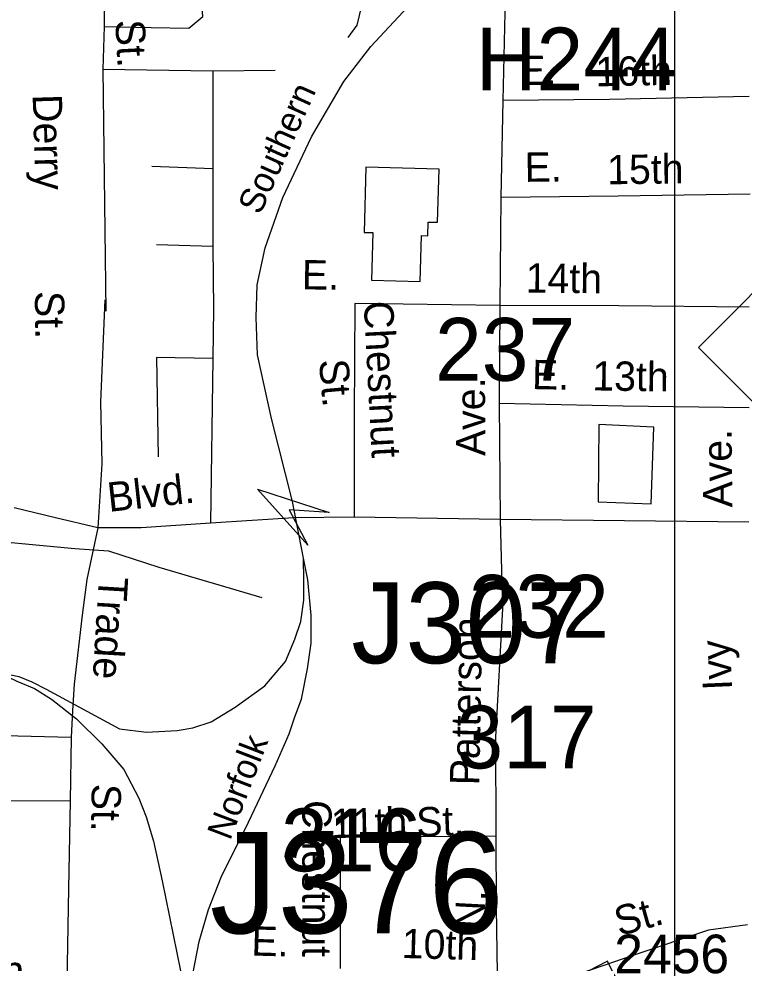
# Model space of a CAD drawing. Extents: x 1547597 to 1699558, y 810033 to 920809.
# Drawn here: x 1631601 to 1633948, y 860053 to 863111 of the extents above; entities that cross this region are included whole.
import ezdxf

# ---------------------------------------------------------------- set-up
doc = ezdxf.new("R2010")
doc.units = 0
for name, color, linetype in [('Exist Cultural Warehouse Building Footprint', 7, 'Continuous'), ('Exist Hydrographic Misc Water Feature', 7, 'Continuous'), ('Exist Railroad Mainline', 7, 'Continuous'), ('Exist Railroad Mainline Label', 7, 'Continuous'), ('Exist Road Non-System Structure Non-Sys Other Number Label', 7, 'Continuous'), ('Exist Road Non-System Type 51', 7, 'Continuous'), ('Exist Road Non-System Type 51 Label', 7, 'Continuous'), ('Exist Road Primary NC Shield CELL', 7, 'Continuous'), ('Exist Road Primary US Structure Non-Sys NCDOT Number Label', 7, 'Continuous'), ('Exist Road Primary US Structure RailRoad Attributed CELL', 7, 'Continuous'), ('Exist Road Secondary Structure Standard Bridge Number Label', 7, 'Continuous'), ('Exist Road Secondary Type 51 Number Label', 7, 'Continuous'), ('Map Preparation Inset Cut Line', 7, 'Continuous')]:
    doc.layers.add(name, color=color, linetype=linetype)

msp = doc.modelspace()

# ---------------------------------------------------------------- linework, layer by layer
at = {"layer": 'Exist Cultural Warehouse Building Footprint'}
for points in [[(1632742.7, 862264.3), (1632899.7, 862260.1), (1632903.7, 862408.9), (1632924.8, 862408.4), (1632926, 862453.1), (1632956.2, 862452.3), (1632960.8, 862624.7), (1632724, 862631.1), (1632718.4, 862419.3), (1632746.8, 862418.6)], [(1633478.5, 861797.5), (1633475.5, 861547.1), (1633647.4, 861541), (1633656.1, 861788.4)], [(1633219.9, 859897.7), (1633299.1, 859744.2), (1633381.3, 859786.7), (1633417.6, 859716.4), (1633627.2, 859824.6), (1633513, 860045.9), (1633505.7, 860060), (1633416.2, 860013.7), (1633410.3, 860025.1), (1633304.8, 859970.7), (1633316.7, 859947.7)]]:
    msp.add_lwpolyline(points, close=True, dxfattribs=at)
at = {"layer": 'Exist Hydrographic Misc Water Feature'}
msp.add_lwpolyline([(1630966.8, 861520.5), (1631138.3, 861502.2), (1631289.6, 861437.8), (1631414.4, 861430.3), (1631781.4, 861396.2), (1631891.1, 861388.6), (1632053.8, 861335.6), (1632386.7, 861237.1)], dxfattribs=at)
at = {"layer": 'Exist Railroad Mainline'}
for points in [[(1632521.6, 861364.2), (1632486.9, 861548), (1632418.4, 861816.9), (1632373.1, 862023.5), (1632368.6, 862143.7), (1632371.9, 862249.7), (1632397.6, 862369.2), (1632455.5, 862532.5), (1632548, 862729.4), (1632652.2, 862908.1), (1632739.6, 863021), (1632873.4, 863165.4), (1633010.9, 863297.7), (1633128.1, 863392.1), (1633198.9, 863447.1)], [(1631532.1, 860994.9), (1631600, 860981.9), (1631642.9, 860963.9), (1631688.8, 860940), (1631926.4, 860812.2), (1632014.3, 860800.7), (1632113.5, 860806.6), (1632164, 860815.1), (1632223.2, 860834.1), (1632301, 860882.3), (1632397.2, 860951.1), (1632464.2, 861030.2), (1632494.4, 861101.9), (1632513.4, 861160), (1632522.6, 861228.9), (1632522.6, 861294.6), (1632521.6, 861364.2)], [(1632147.4, 859856), (1632157, 859983.8), (1632184.7, 860123.5), (1632215, 860227), (1632255.7, 860331.3), (1632343.6, 860509.5), (1632430.3, 860691.9), (1632475.4, 860795.6), (1632494.4, 860851), (1632515.6, 860908.5), (1632534.6, 861006.3), (1632546.9, 861089.1), (1632546.5, 861179.5), (1632536.5, 861294.1), (1632521.6, 861364.2)], [(1630919, 860899.9), (1630960.6, 860925.4), (1630997.5, 860946), (1631103.9, 860989.5), (1631190.3, 861010.1), (1631257.9, 861018.2), (1631386.6, 861019.3), (1631532.1, 860994.9), (1631593.8, 860966.6), (1631651.3, 860942.2), (1631706.7, 860908.5), (1631787.5, 860844.1)], [(1631787.5, 860844.1), (1631869, 860763.7), (1631940.8, 860679.9), (1631988.6, 860587.6), (1632012.2, 860527.3), (1632036.1, 860448.6), (1632064, 860319.9), (1632123.5, 860028.3), (1632147.4, 859856)]]:
    msp.add_lwpolyline(points, dxfattribs=at)
at = {"layer": 'Exist Road Non-System Type 51'}
for p, q in [((1633175.2, 863204.9), (1633167.3, 862846.7)), ((1633167.3, 862846.7), (1633160.7, 862532.8)), ((1633160.7, 862532.8), (1633157.8, 862182.9)), ((1633157.8, 862182.9), (1632688.3, 862189.4)), ((1633157.8, 862182.9), (1633155.1, 861865)), ((1633155.1, 861865), (1633159.1, 861489.9))]:
    msp.add_line(p, q, dxfattribs=at)
for points in [[(1632710.2, 863768), (1632715.7, 863540.4), (1632706.7, 863335.1), (1632709.3, 863153.1), (1632694.6, 863090.7), (1632665.3, 863050.3)], [(1631877, 863085.9), (1632029.1, 863083.4), (1632151.2, 863080.9), (1632196, 863118.3), (1632188.6, 863215.6), (1632166.1, 863345.3), (1632161.1, 863397.7)], [(1631877.9, 863381.2), (1631877, 863085.9)], [(1631877, 863085.9), (1631872.1, 862947.5)], [(1631872.1, 862947.5), (1632228.5, 862942.5)], [(1631872.1, 862947.5), (1631882.1, 862164.4)], [(1632228.5, 862942.5), (1632430.4, 862945)], [(1632228.5, 862942.5), (1632228.5, 862625.8)], [(1633964.7, 862859.3), (1633513.1, 862849.6), (1633167.3, 862846.7)], [(1632228.5, 862625.8), (1632031.3, 862632.8)], [(1632228.5, 862625.8), (1632228.5, 862373.9)], [(1633968.3, 862543.2), (1633540.6, 862537.3), (1633160.7, 862532.8)], [(1632228.5, 862373.9), (1632046.3, 862379.6)], [(1632228.5, 862373.9), (1632231, 862171.8)], [(1631879.1, 862201.1), (1631864.4, 861871.2), (1631869.2, 861669.5), (1631856.7, 861462.5)], [(1632688.3, 862189.4), (1632685.6, 861826.6), (1632685.6, 861497.4)], [(1632231, 862171.8), (1632228.5, 862011.2)], [(1633965.1, 862177.3), (1633543.4, 862181.5), (1633157.8, 862182.9)], [(1632228.5, 862011.2), (1632046.4, 862014.7)], [(1632046.4, 862014.7), (1632051.4, 861692.9)], [(1632228.5, 862011.2), (1632221, 861477.5)], [(1633964.3, 861851.3), (1633556.8, 861857.2), (1633155.1, 861865)], [(1631856.7, 861462.5), (1631719.6, 861494.9), (1631585.1, 861527.4)], [(1632491.2, 861494.9), (1632221, 861477.5)], [(1632685.6, 861497.4), (1632491.2, 861494.9)], [(1633159.1, 861489.9), (1632685.6, 861497.4)], [(1633159.1, 861489.9), (1633166.4, 861202), (1633143.6, 860785.2), (1633145.1, 860465.2)], [(1633963.4, 861481.4), (1633159.1, 861489.9)], [(1631856.7, 861462.5), (1631820.8, 861295.4), (1631805.4, 861179.8), (1631779.7, 860956.3), (1631774.6, 860871.5)], [(1632221, 861477.5), (1631996.3, 861462.5), (1631856.7, 861462.5)], [(1631774.6, 860871.5), (1631769.5, 860784.2)], [(1631769.5, 860784.2), (1631338.2, 860794.5)], [(1631769.5, 860784.2), (1631766.9, 860578.7)], [(1631340.8, 860581.3), (1631766.9, 860578.7)], [(1631766.9, 860578.7), (1631761.7, 860295), (1631754.9, 859926.8)], [(1632641.3, 860036.4), (1632641.4, 860464.5), (1632897.3, 860462.9), (1633145.1, 860465.2)], [(1633145.1, 860465.2), (1633145.8, 860233.3), (1633149.3, 860018.9), (1633150.8, 859988.9)], [(1633959, 860177.7), (1633833.2, 860160.1), (1633591.7, 860079.5), (1633315.1, 859983.9), (1633181.8, 859918.4)]]:
    msp.add_lwpolyline(points, dxfattribs=at)
at = {"layer": 'Exist Road Primary NC Shield CELL'}
msp.add_lwpolyline([(1633800.4, 862047), (1634133.4, 862380), (1634466.4, 862047), (1634133.4, 861714)], close=True, dxfattribs=at)
at = {"layer": 'Exist Road Primary US Structure RailRoad Attributed CELL'}
msp.add_lwpolyline([(1632536.5, 861406.4), (1632373.4, 861587.6), (1632605.3, 861512.3), (1632475.6, 861521.2)], close=True, dxfattribs=at)
at = {"layer": 'Map Preparation Inset Cut Line'}
for points in [[(1633724, 874749.3), (1571208, 874749.3), (1571208, 831307.2), (1633724, 831307.2)], [(1694128.9, 831307.2), (1633724, 831307.2), (1633724, 874749.3), (1694128.9, 874749.3)]]:
    msp.add_lwpolyline(points, close=True, dxfattribs=at)

# ---------------------------------------------------------------- texts
at = {"layer": 'Exist Railroad Mainline Label'}
for s, rotation, p in [('Southern', 65.7537, (1632381.6, 862473.3)), ('Norfolk', 69.0359, (1632284.4, 860447.7))]:
    msp.add_text(s, height=82.02, rotation=rotation, dxfattribs=at).set_placement(p)
at = {"layer": 'Exist Road Non-System Structure Non-Sys Other Number Label'}
for s, height, p in [('J307', 262.47, (1632676.9, 861024.1)), ('J376', 328.08, (1632218.6, 860149.6))]:
    msp.add_text(s, height=height, dxfattribs=at).set_placement(p)
at = {"layer": 'Exist Road Non-System Type 51 Label'}
for s, rotation, p in [('St.', 272.8667, (1631912.9, 863106.3)), ('E.', 0.4935, (1633220.9, 862896.3)), ('16th', 1.2218, (1633468.3, 862892.1)), ('Derry', 271.7551, (1631645, 862865.7)), ('E.', 0.6769, (1633238.4, 862583)), ('15th', 0.7923, (1633505.7, 862575)), ('E.', 359.7874, (1632516.8, 862234.7)), ('14th', 359.434, (1633240.8, 862224.6)), ('St.', 270.5056, (1631652.5, 862229.2)), ('Chestnut', 272.9831, (1632716.9, 862195.4)), ('E.', 358.8933, (1633261.3, 861912.1)), ('St.', 274.9121, (1632571.9, 862005.6)), ('13th', 359.1734, (1633456.5, 861907.9)), ('Ave.', 90.2923, (1633110.8, 861695.5)), ('Ave.', 90.7011, (1633910.8, 861528.9)), ('Blvd.', 6.2525, (1631892.3, 861514.3)), ('Trade', 266.517, (1631859.9, 861306.5)), ('Patterson', 88.8992, (1633090.7, 860628.5)), ('Ivy', 92.5429, (1633909.7, 860938.7)), ('St.', 269.1661, (1631836.7, 860634.5)), ('Chestnut', 269.9881, (1632518.1, 860581.2)), ('11th', 1.3223, (1632611.9, 860457.9)), ('St.', 2.2213, (1632888.9, 860462.1)), ('N.', 86.9968, (1633105.7, 860161.7)), ('St.', 15.504, (1633544, 860140.1)), ('E.', 358.3251, (1632352.4, 860078)), ('10th', 358.3251, (1632839.1, 860070.1)), ('10th', 358.9211, (1631369.7, 859985.3))]:
    msp.add_text(s, height=95, rotation=rotation, dxfattribs=at).set_placement(p)
at = {"layer": 'Exist Road Primary US Structure Non-Sys NCDOT Number Label'}
msp.add_text('H244', height=203.41, dxfattribs=at).set_placement((1633080.1, 862879.1))
at = {"layer": 'Exist Road Secondary Structure Standard Bridge Number Label'}
for s, p in [('237', (1632947.7, 861939)), ('232', (1633056.7, 861106.9)), ('317', (1633017.3, 860683.8)), ('316', (1632449.7, 860350.5))]:
    msp.add_text(s, height=203.41, dxfattribs=at).set_placement(p)
at = {"layer": 'Exist Road Secondary Type 51 Number Label'}
msp.add_text('2456', height=125, dxfattribs=at).set_placement((1633528.1, 860020.5))

doc.saveas('drawing.dxf')
